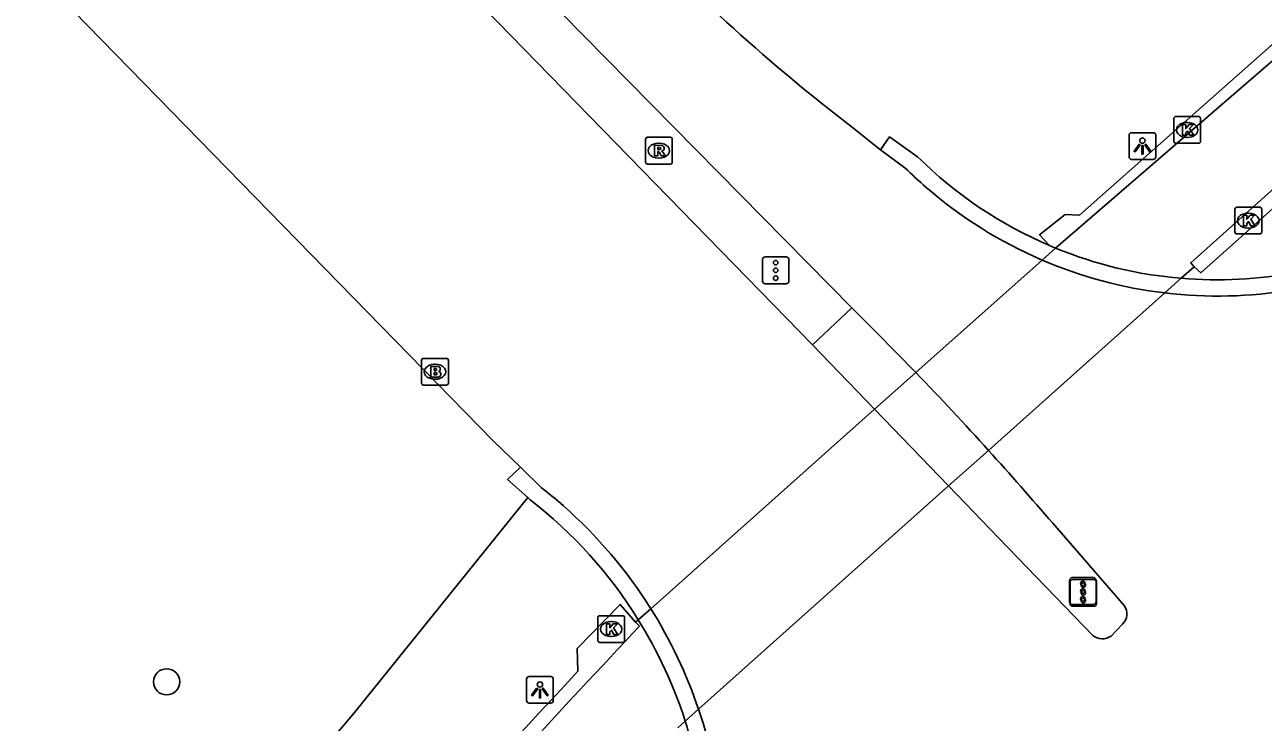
# Model space of a CAD drawing. Extents: x 155018 to 156648, y 383980 to 385733.
# Drawn here: x 155973.92 to 156020.2, y 385324.93 to 385351 of the extents above; entities that cross this region are included whole.
import ezdxf

# ---------------------------------------------------------------- set-up
doc = ezdxf.new("R2010")
doc.units = 0
for name, color, linetype in [('IMGEO_Berm_open', 7, 'Continuous'), ('IMGEO_Boom', 7, 'Continuous'), ('IMGEO_Brandkraan', 7, 'Continuous'), ('IMGEO_Fietspad_gesloten', 7, 'Continuous'), ('IMGEO_Gemengd_bos', 7, 'Continuous'), ('IMGEO_Kolk', 7, 'Continuous'), ('IMGEO_Lichtpunt', 7, 'Continuous'), ('IMGEO_Rijbaan_lokaal_gesloten', 7, 'Continuous'), ('IMGEO_Rijbaan_regionaal_gesloten', 7, 'Continuous'), ('IMGEO_Rioolput', 7, 'Continuous'), ('IMGEO_Tunneldeel', 7, 'Continuous'), ('IMGEO_Verkeerseiland_gesloten', 7, 'Continuous'), ('IMGEO_Verkeersregelinstallatiepaal', 7, 'Continuous')]:
    doc.layers.add(name, color=color, linetype=linetype)

msp = doc.modelspace()

# ---------------------------------------------------------------- linework, layer by layer
at = {"layer": 'IMGEO_Berm_open'}
for points in [[(156012.217, 385342.742), (156011.844, 385343.148), (156012.797, 385343.902), (156013.338, 385343.884), (156024.301, 385353.596)], [(156017.615, 385341.95), (156017.863, 385341.721), (156026.659, 385349.592)], [(156005.898, 385346.322), (156006.241, 385346.807), (156007.279, 385346.066)], [(156012.217, 385342.742), (156012.442, 385342.648)], [(156012.442, 385342.648), (156011.939, 385342.202)], [(156016.521, 385340.973), (156017.133, 385341.52)], [(155992.445, 385334.457), (155991.963, 385334.007), (155992.722, 385333.322)], [(155992.722, 385333.322), (155992.807, 385333.245)], [(155994.595, 385326.833), (155994.558, 385327.681), (155996.171, 385329.333), (155996.747, 385328.668)], [(155996.849, 385328.759), (155997.314, 385329.173)], [(155998.602, 385324.967), (155999.1, 385325.412)]]:
    msp.add_lwpolyline(points, dxfattribs=at)
for centre, radius, start, end in [((156018.458, 385357.343), 15.878, 225.2501, 246.8572), ((156018.458, 385357.336), 15.871, 265.2123, 296.4015), ((155982.344, 385319.754), 17.073, 31.8341, 52.2052), ((156293.649, 385047.417), 409.276, 136.94437, 140.17057), ((155982.233, 385319.715), 17.191, 14.7164, 17.7891)]:
    msp.add_arc(centre, radius, start, end, dxfattribs=at)
at = {"layer": 'IMGEO_Boom'}
msp.add_circle((155979.224, 385326.439), 0.489, dxfattribs=at)
at = {"layer": 'IMGEO_Brandkraan'}
for p, q in [((155988.751, 385337.601), (155988.751, 385338.453)), ((155988.826, 385338.527), (155989.678, 385338.527)), ((155989.239, 385338.307), (155989.264, 385338.307)), ((155989.752, 385338.453), (155989.752, 385337.601)), ((155989.262, 385337.747), (155989.237, 385337.747)), ((155989.678, 385337.527), (155988.826, 385337.527))]:
    msp.add_line(p, q, dxfattribs=at)
for points in [[(155988.751, 385337.601), (155988.751, 385338.453)], [(155988.826, 385338.527), (155989.678, 385338.527)], [(155989.099, 385338.227), (155989.099, 385337.827), (155989.312, 385337.827)], [(155989.33, 385338.227), (155989.099, 385338.227)], [(155989.278, 385338.146), (155989.224, 385338.146), (155989.224, 385338.07)], [(155989.752, 385338.453), (155989.752, 385337.601)], [(155989.224, 385338.07), (155989.277, 385338.07)], [(155989.286, 385337.994), (155989.224, 385337.994), (155989.224, 385337.913)], [(155989.224, 385337.913), (155989.286, 385337.913)], [(155989.678, 385337.527), (155988.826, 385337.527)]]:
    msp.add_lwpolyline(points, dxfattribs=at)
for centre, radius, start, end in [((155988.828, 385338.451), 0.0765, 91.552, 178.448), ((155988.828, 385338.451), 0.0765, 91.552, 178.448), ((155989.279, 385338.108), 0.0379, 267.8285, 90.9355), ((155989.334, 385338.082), 0.145, 59.4692, 91.5367), ((155989.359, 385338.129), 0.0922, 285.5137, 58.1501), ((155989.676, 385338.451), 0.0765, 1.552, 88.448), ((155989.676, 385338.451), 0.0765, 1.552, 88.448), ((155989.287, 385337.953), 0.0404, 269.8759, 90.5077), ((155989.318, 385338.078), 0.251, 268.6676, 293.5347), ((155989.364, 385337.937), 0.105, 301.3115, 78.989), ((155988.828, 385337.603), 0.0765, 181.552, 268.448), ((155988.828, 385337.603), 0.0765, 181.552, 268.448), ((155989.676, 385337.603), 0.0765, 271.552, 358.448), ((155989.676, 385337.603), 0.0765, 271.552, 358.448)]:
    msp.add_arc(centre, radius, start, end, dxfattribs=at)
for centre, major_axis, ratio, start_param, end_param in [((155989.238, 385338.027), (-0.387, 0.002), 0.722429, 4.712389, 7.853982), ((155989.263, 385338.027), (-0.39, 0.002), 0.717154, 1.570796, 4.712389)]:
    msp.add_ellipse(centre, major_axis=major_axis, ratio=ratio, start_param=start_param, end_param=end_param, dxfattribs=at)
at = {"layer": 'IMGEO_Fietspad_gesloten'}
for points in [[(156012.442, 385342.648), (156024.669, 385353.222)], [(156026.246, 385349.945), (156017.489, 385342.103), (156017.615, 385341.95)], [(156012.442, 385342.648), (156011.939, 385342.202), (156007.219, 385337.997), (156005.679, 385336.625), (155997.314, 385329.173), (155996.849, 385328.759)], [(156017.133, 385341.52), (156017.615, 385341.95)], [(156008.444, 385333.759), (156009.935, 385335.09), (156016.521, 385340.973), (156017.133, 385341.52)], [(155998.602, 385324.967), (155999.1, 385325.412), (156008.444, 385333.759)], [(155996.747, 385328.668), (155996.849, 385328.759)], [(155996.899, 385328.523), (155996.747, 385328.668)], [(155998.602, 385324.967), (155998.327, 385324.721)]]:
    msp.add_lwpolyline(points, dxfattribs=at)
for centre, radius, start, end in [((156018.456, 385357.339), 15.874, 247.7385, 265.2201), ((156018.456, 385357.339), 15.874, 247.7385, 265.2201), ((156323.182, 385020.906), 448.43, 136.68665, 139.98394), ((155982.363, 385319.761), 17.053, 17.775, 31.8461), ((155982.363, 385319.761), 17.053, 17.775, 31.8461)]:
    msp.add_arc(centre, radius, start, end, dxfattribs=at)
at = {"layer": 'IMGEO_Gemengd_bos'}
msp.add_lwpolyline([(155992.722, 385333.322), (155986.242, 385325.297), (155981.43, 385319.582), (155976.865, 385313.477), (155972.433, 385307.151), (155964.964, 385295.695), (155964.637, 385295.71), (155935.602, 385314.172), (155935.546, 385314.208)], dxfattribs=at)
at = {"layer": 'IMGEO_Kolk'}
for p, q in [((156016.858, 385346.642), (156016.858, 385347.494)), ((156016.933, 385347.568), (156017.785, 385347.568)), ((156017.346, 385347.348), (156017.371, 385347.348)), ((156017.859, 385347.494), (156017.859, 385346.642)), ((156017.785, 385346.568), (156016.933, 385346.568)), ((156017.369, 385346.788), (156017.344, 385346.788)), ((156019.141, 385343.252), (156019.141, 385344.104)), ((156019.216, 385344.178), (156020.068, 385344.178)), ((156020.142, 385344.104), (156020.142, 385343.252)), ((156019.629, 385343.958), (156019.654, 385343.958)), ((156020.068, 385343.178), (156019.216, 385343.178)), ((156019.652, 385343.398), (156019.627, 385343.398)), ((155995.335, 385327.985), (155995.335, 385328.837)), ((155995.41, 385328.911), (155996.262, 385328.911)), ((155996.336, 385328.837), (155996.336, 385327.985)), ((155995.823, 385328.691), (155995.848, 385328.691)), ((155996.262, 385327.911), (155995.41, 385327.911)), ((155995.846, 385328.131), (155995.821, 385328.131))]:
    msp.add_line(p, q, dxfattribs=at)
for points in [[(156016.858, 385346.642), (156016.858, 385347.494)], [(156016.933, 385347.568), (156017.785, 385347.568)], [(156017.859, 385347.494), (156017.859, 385346.642)], [(156017.179, 385347.268), (156017.302, 385347.268), (156017.302, 385347.117), (156017.432, 385347.268), (156017.596, 385347.268), (156017.45, 385347.117), (156017.603, 385346.868), (156017.451, 385346.868), (156017.366, 385347.032), (156017.302, 385346.965), (156017.302, 385346.868), (156017.179, 385346.868), (156017.179, 385347.268)], [(156017.785, 385346.568), (156016.933, 385346.568)], [(156019.141, 385343.252), (156019.141, 385344.104)], [(156019.216, 385344.178), (156020.068, 385344.178)], [(156020.142, 385344.104), (156020.142, 385343.252)], [(156019.462, 385343.878), (156019.585, 385343.878), (156019.585, 385343.727), (156019.715, 385343.878), (156019.879, 385343.878), (156019.733, 385343.727), (156019.886, 385343.478), (156019.734, 385343.478), (156019.649, 385343.642), (156019.585, 385343.575), (156019.585, 385343.478), (156019.462, 385343.478), (156019.462, 385343.878)], [(156020.068, 385343.178), (156019.216, 385343.178)], [(155995.335, 385327.985), (155995.335, 385328.837)], [(155995.41, 385328.911), (155996.262, 385328.911)], [(155996.336, 385328.837), (155996.336, 385327.985)], [(155995.656, 385328.611), (155995.779, 385328.611), (155995.779, 385328.46), (155995.909, 385328.611), (155996.073, 385328.611), (155995.927, 385328.46), (155996.08, 385328.211), (155995.928, 385328.211), (155995.843, 385328.375), (155995.779, 385328.308), (155995.779, 385328.211), (155995.656, 385328.211), (155995.656, 385328.611)], [(155996.262, 385327.911), (155995.41, 385327.911)]]:
    msp.add_lwpolyline(points, dxfattribs=at)
for centre, start, end in [((156016.935, 385347.492), 91.552, 178.448), ((156016.935, 385347.492), 91.552, 178.448), ((156017.783, 385347.492), 1.552, 88.448), ((156017.783, 385347.492), 1.552, 88.448), ((156016.935, 385346.644), 181.552, 268.448), ((156016.935, 385346.644), 181.552, 268.448), ((156017.783, 385346.644), 271.552, 358.448), ((156017.783, 385346.644), 271.552, 358.448), ((156019.218, 385344.102), 91.552, 178.448), ((156019.218, 385344.102), 91.552, 178.448), ((156020.066, 385344.102), 1.552, 88.448), ((156020.066, 385344.102), 1.552, 88.448), ((156019.218, 385343.254), 181.552, 268.448), ((156019.218, 385343.254), 181.552, 268.448), ((156020.066, 385343.254), 271.552, 358.448), ((156020.066, 385343.254), 271.552, 358.448), ((155995.412, 385328.835), 91.552, 178.448), ((155995.412, 385328.835), 91.552, 178.448), ((155996.26, 385328.835), 1.552, 88.448), ((155996.26, 385328.835), 1.552, 88.448), ((155995.412, 385327.987), 181.552, 268.448), ((155995.412, 385327.987), 181.552, 268.448), ((155996.26, 385327.987), 271.552, 358.448), ((155996.26, 385327.987), 271.552, 358.448)]:
    msp.add_arc(centre, 0.0765, start, end, dxfattribs=at)
for centre, major_axis, ratio, start_param, end_param in [((156017.345, 385347.068), (-0.387, 0.002), 0.722429, 4.712389, 7.853982), ((156017.37, 385347.068), (-0.39, 0.002), 0.717154, 1.570796, 4.712389), ((156019.628, 385343.678), (-0.387, 0.002), 0.722429, 4.712389, 7.853982), ((156019.653, 385343.678), (-0.39, 0.002), 0.717154, 1.570796, 4.712389), ((155995.822, 385328.411), (-0.387, 0.002), 0.722429, 4.712389, 7.853982), ((155995.847, 385328.411), (-0.39, 0.002), 0.717154, 1.570796, 4.712389)]:
    msp.add_ellipse(centre, major_axis=major_axis, ratio=ratio, start_param=start_param, end_param=end_param, dxfattribs=at)
at = {"layer": 'IMGEO_Lichtpunt'}
for p, q in [((156015.187, 385346.868), (156015.187, 385346.061)), ((156015.187, 385346.868), (156015.187, 385346.061)), ((156016.089, 385346.963), (156015.281, 385346.963)), ((156016.089, 385346.963), (156015.281, 385346.963)), ((156016.183, 385346.061), (156016.183, 385346.868)), ((156016.183, 385346.061), (156016.183, 385346.868)), ((156015.281, 385345.967), (156016.089, 385345.967)), ((156015.281, 385345.967), (156016.089, 385345.967)), ((155992.675, 385326.542), (155992.675, 385325.735)), ((155992.675, 385326.542), (155992.675, 385325.735)), ((155993.577, 385326.637), (155992.769, 385326.637)), ((155993.577, 385326.637), (155992.769, 385326.637)), ((155993.671, 385325.735), (155993.671, 385326.542)), ((155993.671, 385325.735), (155993.671, 385326.542)), ((155992.769, 385325.641), (155993.577, 385325.641)), ((155992.769, 385325.641), (155993.577, 385325.641))]:
    msp.add_line(p, q, dxfattribs=at)
for points in [[(156015.561, 385346.532), (156015.6, 385346.504), (156015.412, 385346.242), (156015.374, 385346.269), (156015.561, 385346.532)], [(156015.663, 385346.484), (156015.71, 385346.484), (156015.71, 385346.162), (156015.663, 385346.162), (156015.663, 385346.484)], [(156015.773, 385346.504), (156015.811, 385346.531), (156015.998, 385346.269), (156015.959, 385346.241), (156015.773, 385346.504)], [(155993.049, 385326.206), (155993.088, 385326.178), (155992.9, 385325.916), (155992.862, 385325.943), (155993.049, 385326.206)], [(155993.151, 385326.158), (155993.198, 385326.158), (155993.198, 385325.836), (155993.151, 385325.836), (155993.151, 385326.158)], [(155993.261, 385326.178), (155993.299, 385326.205), (155993.486, 385325.943), (155993.447, 385325.915), (155993.261, 385326.178)]]:
    msp.add_lwpolyline(points, dxfattribs=at)
for centre in [(156015.686, 385346.666), (155993.174, 385326.34)]:
    msp.add_circle(centre, 0.0994, dxfattribs=at)
for centre, start, end in [((156015.281, 385346.868), 90, 180), ((156015.281, 385346.868), 90, 180), ((156016.089, 385346.868), 0, 90), ((156016.089, 385346.868), 0, 90), ((156015.281, 385346.061), 180, 270), ((156015.281, 385346.061), 180, 270), ((156016.089, 385346.061), 270, 0), ((156016.089, 385346.061), 270, 360), ((155992.769, 385326.542), 90, 180), ((155992.769, 385326.542), 90, 180), ((155993.577, 385326.542), 0, 90), ((155993.577, 385326.542), 0, 90), ((155992.769, 385325.735), 180, 270), ((155992.769, 385325.735), 180, 270), ((155993.577, 385325.735), 270, 0), ((155993.577, 385325.735), 270, 360)]:
    msp.add_arc(centre, 0.0946, start, end, dxfattribs=at)
at = {"layer": 'IMGEO_Rijbaan_lokaal_gesloten'}
for points in [[(155975.626, 385370.072), (156004.822, 385340.421)], [(156003.355, 385339.034), (155974.432, 385368.716)], [(155968.928, 385358.487), (155991.42, 385335.449), (155992.445, 385334.457)], [(156005.898, 385346.322), (156004.848, 385347.159)], [(156006.809, 385345.654), (156005.898, 385346.322)], [(156008.444, 385333.759), (156005.679, 385336.625), (156003.355, 385339.034)], [(155992.445, 385334.457), (155993.237, 385333.691)]]:
    msp.add_lwpolyline(points, dxfattribs=at)
for centre, radius, start, end in [((156049.926, 385405.763), 73.936, 223.48521, 232.43255), ((156018.436, 385357.416), 16.539, 225.33, 229.0838), ((156018.497, 385357.487), 16.632, 229.0855, 246.7779), ((156018.494, 385357.484), 16.628, 246.7842, 263.1865), ((155917.506, 385251.68), 124.495, 43.89464, 45.4636), ((155912.947, 385247.197), 130.889, 42.18376, 43.92533), ((155981.652, 385318.936), 18.759, 48.6237, 51.8621), ((155982.328, 385319.748), 17.704, 32.1663, 48.5282), ((155982.322, 385319.749), 17.708, 18.6506, 32.153)]:
    msp.add_arc(centre, radius, start, end, dxfattribs=at)
at = {"layer": 'IMGEO_Rijbaan_regionaal_gesloten'}
for points in [[(156016.521, 385340.973), (156009.935, 385335.09)], [(156008.444, 385333.759), (155999.1, 385325.412)], [(156013.835, 385328.175), (156010.314, 385331.821), (156008.444, 385333.759)], [(156012.335, 385332.363), (156015.008, 385329.287)], [(156014.943, 385328.589), (156014.516, 385328.151)]]:
    msp.add_lwpolyline(points, dxfattribs=at)
for centre, radius, start, end in [((156018.489, 385357.476), 16.62, 263.2012, 296.0064), ((155911.049, 385245.642), 133.339, 40.57011, 42.13113), ((156014.569, 385328.976), 0.538, 313.9994, 35.3601), ((156014.191, 385328.597), 0.552, 229.85, 306.1132), ((155982.326, 385319.75), 17.704, 323.2221, 18.6507)]:
    msp.add_arc(centre, radius, start, end, dxfattribs=at)
at = {"layer": 'IMGEO_Rioolput'}
for p, q in [((155997.117, 385345.866), (155997.117, 385346.718)), ((155997.192, 385346.792), (155998.044, 385346.792)), ((155997.605, 385346.572), (155997.63, 385346.572)), ((155998.118, 385346.718), (155998.118, 385345.866)), ((155997.628, 385346.012), (155997.603, 385346.012)), ((155998.044, 385345.792), (155997.192, 385345.792))]:
    msp.add_line(p, q, dxfattribs=at)
for points in [[(155997.117, 385345.866), (155997.117, 385346.718)], [(155997.192, 385346.792), (155998.044, 385346.792)], [(155997.706, 385346.49), (155997.454, 385346.492), (155997.454, 385346.092)], [(155997.632, 385346.411), (155997.578, 385346.411), (155997.578, 385346.33)], [(155998.118, 385346.718), (155998.118, 385345.866)], [(155997.454, 385346.092), (155997.578, 385346.092), (155997.578, 385346.254), (155997.589, 385346.254)], [(155997.578, 385346.33), (155997.63, 385346.33)], [(155997.636, 385346.225), (155997.707, 385346.092), (155997.847, 385346.092), (155997.782, 385346.218)], [(155998.044, 385345.792), (155997.192, 385345.792)]]:
    msp.add_lwpolyline(points, dxfattribs=at)
for centre, radius, start, end in [((155997.194, 385346.716), 0.0765, 91.552, 178.448), ((155997.194, 385346.716), 0.0765, 91.552, 178.448), ((155997.638, 385346.315), 0.0964, 77.0061, 93.1865), ((155997.652, 385346.372), 0.0378, 276.6634, 79.6772), ((155997.705, 385346.38), 0.109, 350.3612, 89.416), ((155998.042, 385346.716), 0.0765, 1.552, 88.448), ((155998.042, 385346.716), 0.0765, 1.552, 88.448), ((155997.588, 385346.201), 0.0533, 26.0293, 88.6989), ((155997.614, 385346.519), 0.19, 274.7715, 282.9687), ((155997.703, 385346.38), 0.112, 277.5842, 350.9817), ((155997.687, 385346.165), 0.108, 29.5134, 73.7905), ((155997.194, 385345.868), 0.0765, 181.552, 268.448), ((155997.194, 385345.868), 0.0765, 181.552, 268.448), ((155998.042, 385345.868), 0.0765, 271.552, 358.448), ((155998.042, 385345.868), 0.0765, 271.552, 358.448)]:
    msp.add_arc(centre, radius, start, end, dxfattribs=at)
for centre, major_axis, ratio, start_param, end_param in [((155997.604, 385346.292), (-0.387, 0.002), 0.722429, 4.712389, 7.853982), ((155997.629, 385346.292), (-0.39, 0.002), 0.717154, 1.570796, 4.712389)]:
    msp.add_ellipse(centre, major_axis=major_axis, ratio=ratio, start_param=start_param, end_param=end_param, dxfattribs=at)
at = {"layer": 'IMGEO_Tunneldeel'}
for points in [[(156012.442, 385342.648), (156011.939, 385342.202), (156007.219, 385337.997), (156005.679, 385336.625), (155997.314, 385329.173), (155996.849, 385328.759)], [(155998.602, 385324.967), (155999.1, 385325.412), (156008.444, 385333.759), (156009.935, 385335.09), (156016.521, 385340.973), (156017.133, 385341.52)]]:
    msp.add_lwpolyline(points, dxfattribs=at)
for centre, radius, start, end in [((156018.456, 385357.339), 15.874, 247.7385, 265.2201), ((155982.363, 385319.761), 17.053, 17.775, 31.8461)]:
    msp.add_arc(centre, radius, start, end, dxfattribs=at)
at = {"layer": 'IMGEO_Verkeerseiland_gesloten'}
msp.add_lwpolyline([(156004.822, 385340.421), (156003.355, 385339.034)], dxfattribs=at)
at = {"layer": 'IMGEO_Verkeersregelinstallatiepaal'}
for p, q in [((156001.588, 385342.317), (156002.378, 385342.317)), ((156002.378, 385342.317), (156001.588, 385342.317)), ((156001.488, 385341.417), (156001.488, 385342.217)), ((156001.488, 385342.217), (156001.488, 385341.417)), ((156002.478, 385342.217), (156002.478, 385341.417)), ((156002.478, 385341.417), (156002.478, 385342.217)), ((156002.378, 385341.317), (156001.588, 385341.317)), ((156001.588, 385341.317), (156002.378, 385341.317)), ((156012.965, 385329.432), (156012.965, 385330.232)), ((156012.965, 385330.232), (156012.965, 385329.432)), ((156013.065, 385330.332), (156013.855, 385330.332)), ((156013.855, 385330.332), (156013.065, 385330.332)), ((156013.081, 385330.263), (156013.871, 385330.263)), ((156013.871, 385330.263), (156013.081, 385330.263)), ((156013.955, 385330.232), (156013.955, 385329.432)), ((156013.955, 385329.432), (156013.955, 385330.232)), ((156012.981, 385329.363), (156012.981, 385330.163)), ((156012.981, 385330.163), (156012.981, 385329.363)), ((156013.971, 385330.163), (156013.971, 385329.363)), ((156013.971, 385329.363), (156013.971, 385330.163)), ((156013.855, 385329.332), (156013.065, 385329.332)), ((156013.065, 385329.332), (156013.855, 385329.332)), ((156013.871, 385329.263), (156013.081, 385329.263)), ((156013.081, 385329.263), (156013.871, 385329.263))]:
    msp.add_line(p, q, dxfattribs=at)
for centre in [(156001.983, 385342.107), (156001.983, 385341.817), (156001.983, 385341.527), (156013.46, 385330.122), (156013.46, 385329.832), (156013.476, 385330.053), (156013.476, 385329.763), (156013.46, 385329.542), (156013.476, 385329.473)]:
    msp.add_circle(centre, 0.085, dxfattribs=at)
for centre, start, end in [((156001.588, 385342.217), 90, 180), ((156001.588, 385342.217), 90, 180), ((156002.378, 385342.217), 0, 90), ((156002.378, 385342.217), 360, 90), ((156001.588, 385341.417), 180, 270), ((156001.588, 385341.417), 180, 270), ((156002.378, 385341.417), 270, 0), ((156002.378, 385341.417), 270, 0), ((156013.065, 385330.232), 90, 180), ((156013.065, 385330.232), 90, 180), ((156013.081, 385330.163), 90, 180), ((156013.081, 385330.163), 90, 180), ((156013.855, 385330.232), 0, 90), ((156013.855, 385330.232), 360, 90), ((156013.871, 385330.163), 0, 90), ((156013.871, 385330.163), 360, 90), ((156013.065, 385329.432), 180, 270), ((156013.065, 385329.432), 180, 270), ((156013.081, 385329.363), 180, 270), ((156013.081, 385329.363), 180, 270), ((156013.855, 385329.432), 270, 0), ((156013.855, 385329.432), 270, 0), ((156013.871, 385329.363), 270, 0), ((156013.871, 385329.363), 270, 0)]:
    msp.add_arc(centre, 0.1, start, end, dxfattribs=at)

doc.saveas('drawing.dxf')
